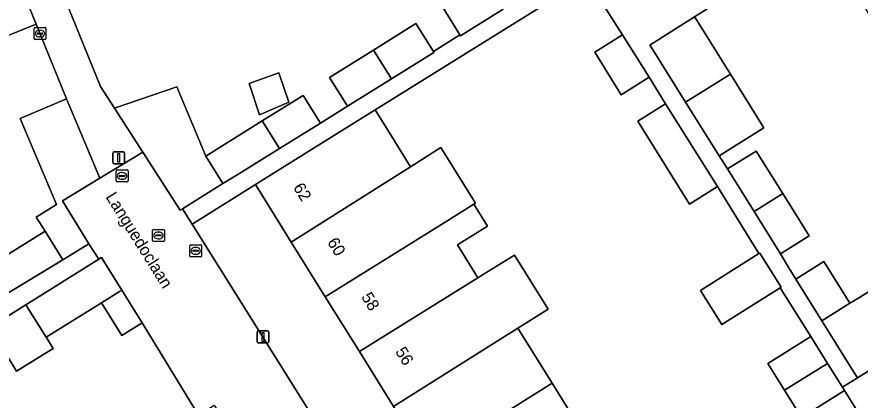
# Model space of a CAD drawing. Extents: x 157767 to 159172, y 387839 to 389425.
# Drawn here: x 158429.7 to 158500.2, y 388270.7 to 388302.8 of the extents above; entities that cross this region are included whole.
import ezdxf

# ---------------------------------------------------------------- set-up
doc = ezdxf.new("R2010")
doc.units = 0
for name, color, linetype in [('IMGEO_Brandkraan', 7, 'Continuous'), ('IMGEO_Erf', 7, 'Continuous'), ('IMGEO_Kolk', 7, 'Continuous'), ('IMGEO_Lichtmast', 7, 'Continuous'), ('IMGEO_Muur', 7, 'Continuous'), ('IMGEO_Openbare_ruimte_label', 7, 'Continuous'), ('IMGEO_Pand', 7, 'Continuous'), ('IMGEO_Pand_nummerreeks', 7, 'Continuous'), ('IMGEO_Rijbaan_lokaal_open', 7, 'Continuous'), ('IMGEO_Rioolput', 7, 'Continuous'), ('IMGEO_Voetpad_open', 7, 'Continuous')]:
    doc.layers.add(name, color=color, linetype=linetype)

msp = doc.modelspace()

# ---------------------------------------------------------------- linework, layer by layer
at = {"layer": 'IMGEO_Brandkraan'}
for p, q in [((158444.142, 388282.787), (158444.142, 388283.639)), ((158444.217, 388283.713), (158445.069, 388283.713)), ((158444.401, 388283.207), (158444.401, 388283.219)), ((158444.839, 388283.17), (158444.441, 388283.17)), ((158444.444, 388283.256), (158444.842, 388283.256)), ((158444.63, 388283.493), (158444.655, 388283.493)), ((158444.885, 388283.219), (158444.885, 388283.207)), ((158445.143, 388283.639), (158445.143, 388282.787)), ((158445.069, 388282.713), (158444.217, 388282.713)), ((158444.653, 388282.933), (158444.628, 388282.933))]:
    msp.add_line(p, q, dxfattribs=at)
for points in [[(158444.142, 388282.787), (158444.142, 388283.639)], [(158444.217, 388283.713), (158445.069, 388283.713)], [(158445.143, 388283.639), (158445.143, 388282.787)], [(158445.069, 388282.713), (158444.217, 388282.713)]]:
    msp.add_lwpolyline(points, dxfattribs=at)
for centre, radius, start, end in [((158444.219, 388283.637), 0.0765, 91.55205, 178.44795), ((158444.219, 388283.637), 0.0765, 91.55205, 178.44795), ((158444.441, 388283.216), 0.0403, 85.87752, 175.75265), ((158444.438, 388283.206), 0.0366, 178.93798, 274.71019), ((158444.842, 388283.213), 0.043, 264.86636, 352.45326), ((158444.846, 388283.218), 0.0386, 1.73085, 96.63898), ((158445.067, 388283.637), 0.0765, 1.55205, 88.44795), ((158445.067, 388283.637), 0.0765, 1.55205, 88.44795), ((158444.219, 388282.789), 0.0765, 181.55205, 268.44795), ((158444.219, 388282.789), 0.0765, 181.55205, 268.44795), ((158445.067, 388282.789), 0.0765, 271.55205, 358.44795), ((158445.067, 388282.789), 0.0765, 271.55205, 358.44795)]:
    msp.add_arc(centre, radius, start, end, dxfattribs=at)
for centre, major_axis, ratio, start_param, end_param in [((158444.629, 388283.213), (-0.387, 0.002), 0.722429, 4.712389, 7.853982), ((158444.654, 388283.213), (-0.39, 0.002), 0.717154, 1.570796, 4.712389)]:
    msp.add_ellipse(centre, major_axis=major_axis, ratio=ratio, start_param=start_param, end_param=end_param, dxfattribs=at)
at = {"layer": 'IMGEO_Erf'}
for points in [[(158491.882, 388345.812), (158427.533, 388319.501), (158434.321, 388302.758), (158436.677, 388296.945), (158437.844, 388295.136), (158443.079, 388296.919), (158445.488, 388291.113), (158450.212, 388294.069), (158453.637, 388296.2), (158455.073, 388293.894), (158457.335, 388295.296), (158455.835, 388297.706), (158459.505, 388299.99), (158463.061, 388302.202), (158464.518, 388299.862), (158466.737, 388301.264), (158465.337, 388303.514), (158468.896, 388305.728), (158472.43, 388307.927), (158473.799, 388305.727), (158474.903, 388306.424), (158477.683, 388308.267), (158477.052, 388309.252)], [(158502.773, 388300.109), (158499.952, 388304.616), (158496.927, 388309.45), (158486.367, 388302.761), (158486.576, 388302.427), (158489.363, 388297.974), (158492.16, 388293.504), (158488.407, 388291.156), (158489.12, 388290.06), (158491.51, 388291.555), (158493.738, 388287.994), (158495.946, 388284.467), (158493.556, 388282.972), (158494.237, 388281.783), (158494.819, 388280.853), (158497.166, 388282.321), (158499.353, 388278.825), (158500, 388279.23), (158502.538, 388280.818)], [(158500, 388269.754), (158498.907, 388271.531), (158495.31, 388269.28), (158493.886, 388271.555), (158492.486, 388273.793), (158496.084, 388276.044), (158493.53, 388280.124), (158488.627, 388277.057), (158486.844, 388279.907), (158491.746, 388282.975), (158488.269, 388288.576), (158485.948, 388287.124), (158482.121, 388293.239), (158481.614, 388294.049), (158483.935, 388295.502), (158482.551, 388297.714), (158480.229, 388296.262), (158478.012, 388299.805), (158480.333, 388301.257), (158477.334, 388305.999), (158459.65, 388294.993), (158460.707, 388293.296), (158462.611, 388290.239), (158465.135, 388291.838), (158468.032, 388287.189), (158467.901, 388287.108), (158469.039, 388285.282), (158466.527, 388283.717), (158468.248, 388280.955), (158468.763, 388281.275), (158471.295, 388282.851), (158474.113, 388278.322), (158471.589, 388276.737), (158474.445, 388272.153), (158476.179, 388269.369)], [(158427.074, 388281.767), (158432.048, 388284.841), (158431.308, 388286.038), (158433.003, 388287.074), (158429.968, 388294.283), (158433.83, 388295.909), (158431.3, 388302.166), (158425.347, 388299.764)], [(158444.877, 388269.488), (158441.097, 388275.687), (158440.162, 388277.191), (158438.466, 388276.131), (158436.761, 388278.875), (158432.136, 388275.987), (158432.719, 388275.054), (158429.666, 388273.148), (158427.389, 388276.796), (158424.332, 388274.982), (158423.434, 388274.327), (158425.639, 388270.795), (158423.485, 388269.45)]]:
    msp.add_lwpolyline(points, dxfattribs=at)
for points in [[(158451.594, 388298.097), (158452.419, 388295.641), (158449.988, 388294.577), (158449.107, 388297.203)], [(158461.183, 388270.199), (158458.329, 388274.784), (158455.477, 388279.367), (158452.641, 388283.922), (158449.632, 388288.757), (158444.347, 388285.448), (158458.066, 388263.537), (158465.873, 388251.069), (158467.046, 388250), (158476.519, 388241.369), (158473.561, 388246.122), (158471.148, 388250), (158470.708, 388250.706), (158470.516, 388251.015), (158472.395, 388252.185), (158469.738, 388256.453), (158466.887, 388261.035), (158464.036, 388265.615)]]:
    msp.add_lwpolyline(points, close=True, dxfattribs=at)
at = {"layer": 'IMGEO_Kolk'}
for p, q in [((158431.123, 388300.943), (158431.123, 388301.795)), ((158431.198, 388301.869), (158432.05, 388301.869)), ((158431.611, 388301.649), (158431.636, 388301.649)), ((158432.124, 388301.795), (158432.124, 388300.943)), ((158432.05, 388300.869), (158431.198, 388300.869)), ((158431.382, 388301.363), (158431.382, 388301.375)), ((158431.82, 388301.326), (158431.422, 388301.326)), ((158431.425, 388301.412), (158431.823, 388301.412)), ((158431.634, 388301.089), (158431.609, 388301.089)), ((158431.866, 388301.375), (158431.866, 388301.363)), ((158441.025, 388284.072), (158441.025, 388284.924)), ((158441.1, 388284.998), (158441.952, 388284.998)), ((158441.513, 388284.778), (158441.538, 388284.778)), ((158442.026, 388284.924), (158442.026, 388284.072)), ((158441.952, 388283.998), (158441.1, 388283.998)), ((158441.284, 388284.492), (158441.284, 388284.504)), ((158441.722, 388284.455), (158441.324, 388284.455)), ((158441.327, 388284.541), (158441.725, 388284.541)), ((158441.536, 388284.218), (158441.511, 388284.218)), ((158441.768, 388284.504), (158441.768, 388284.492))]:
    msp.add_line(p, q, dxfattribs=at)
for points in [[(158431.123, 388300.943), (158431.123, 388301.795)], [(158431.198, 388301.869), (158432.05, 388301.869)], [(158432.124, 388301.795), (158432.124, 388300.943)], [(158432.05, 388300.869), (158431.198, 388300.869)], [(158441.025, 388284.072), (158441.025, 388284.924)], [(158441.1, 388284.998), (158441.952, 388284.998)], [(158442.026, 388284.924), (158442.026, 388284.072)], [(158441.952, 388283.998), (158441.1, 388283.998)]]:
    msp.add_lwpolyline(points, dxfattribs=at)
for centre, radius, start, end in [((158431.2, 388301.793), 0.0765, 91.55205, 178.44795), ((158431.2, 388301.793), 0.0765, 91.55205, 178.44795), ((158432.048, 388301.793), 0.0765, 1.55205, 88.44795), ((158432.048, 388301.793), 0.0765, 1.55205, 88.44795), ((158431.2, 388300.945), 0.0765, 181.55205, 268.44795), ((158431.2, 388300.945), 0.0765, 181.55205, 268.44795), ((158431.422, 388301.372), 0.0403, 85.87752, 175.75265), ((158431.419, 388301.362), 0.0366, 178.93798, 274.71019), ((158431.823, 388301.369), 0.043, 264.86636, 352.45326), ((158431.827, 388301.374), 0.0386, 1.73085, 96.63898), ((158432.048, 388300.945), 0.0765, 271.55205, 358.44795), ((158432.048, 388300.945), 0.0765, 271.55205, 358.44795), ((158441.102, 388284.922), 0.0765, 91.55205, 178.44795), ((158441.102, 388284.922), 0.0765, 91.55205, 178.44795), ((158441.95, 388284.922), 0.0765, 1.55205, 88.44795), ((158441.95, 388284.922), 0.0765, 1.55205, 88.44795), ((158441.102, 388284.074), 0.0765, 181.55205, 268.44795), ((158441.102, 388284.074), 0.0765, 181.55205, 268.44795), ((158441.324, 388284.501), 0.0403, 85.87752, 175.75265), ((158441.321, 388284.491), 0.0366, 178.93798, 274.71019), ((158441.725, 388284.498), 0.043, 264.86636, 352.45326), ((158441.729, 388284.503), 0.0386, 1.73085, 96.63898), ((158441.95, 388284.074), 0.0765, 271.55205, 358.44795), ((158441.95, 388284.074), 0.0765, 271.55205, 358.44795)]:
    msp.add_arc(centre, radius, start, end, dxfattribs=at)
for centre, major_axis, ratio, start_param, end_param in [((158431.61, 388301.369), (-0.387, 0.002), 0.722429, 4.712389, 7.853982), ((158431.635, 388301.369), (-0.39, 0.002), 0.717154, 1.570796, 4.712389), ((158441.512, 388284.498), (-0.387, 0.002), 0.722429, 4.712389, 7.853982), ((158441.537, 388284.498), (-0.39, 0.002), 0.717154, 1.570796, 4.712389)]:
    msp.add_ellipse(centre, major_axis=major_axis, ratio=ratio, start_param=start_param, end_param=end_param, dxfattribs=at)
at = {"layer": 'IMGEO_Lichtmast'}
for p, q in [((158437.712, 388290.585), (158437.712, 388291.385)), ((158437.712, 388291.385), (158437.712, 388290.585)), ((158437.812, 388291.485), (158438.602, 388291.485)), ((158438.602, 388291.485), (158437.812, 388291.485)), ((158438.702, 388291.385), (158438.702, 388290.585)), ((158438.702, 388290.585), (158438.702, 388291.385)), ((158438.602, 388290.485), (158437.812, 388290.485)), ((158437.812, 388290.485), (158438.602, 388290.485)), ((158449.771, 388275.613), (158449.771, 388276.413)), ((158449.771, 388276.413), (158449.771, 388275.613)), ((158449.871, 388276.513), (158450.661, 388276.513)), ((158450.661, 388276.513), (158449.871, 388276.513)), ((158450.761, 388276.413), (158450.761, 388275.613)), ((158450.761, 388275.613), (158450.761, 388276.413)), ((158450.661, 388275.513), (158449.871, 388275.513)), ((158449.871, 388275.513), (158450.661, 388275.513))]:
    msp.add_line(p, q, dxfattribs=at)
for points in [[(158438.132, 388291.36), (158438.282, 388291.36), (158438.282, 388290.61), (158438.132, 388290.61), (158438.132, 388291.36)], [(158450.191, 388276.388), (158450.341, 388276.388), (158450.341, 388275.638), (158450.191, 388275.638), (158450.191, 388276.388)]]:
    msp.add_lwpolyline(points, dxfattribs=at)
for centre, start, end in [((158437.812, 388291.385), 90, 180), ((158437.812, 388291.385), 90, 180), ((158438.602, 388291.385), 0, 90), ((158438.602, 388291.385), 360, 90), ((158437.812, 388290.585), 180, 270), ((158437.812, 388290.585), 180, 270), ((158438.602, 388290.585), 270, 0), ((158438.602, 388290.585), 270, 0), ((158449.871, 388276.413), 90, 180), ((158449.871, 388276.413), 90, 180), ((158450.661, 388276.413), 0, 90), ((158450.661, 388276.413), 360, 90), ((158449.871, 388275.613), 180, 270), ((158449.871, 388275.613), 180, 270), ((158450.661, 388275.613), 270, 0), ((158450.661, 388275.613), 270, 0)]:
    msp.add_arc(centre, 0.1, start, end, dxfattribs=at)
at = {"layer": 'IMGEO_Muur'}
for points in [[(158437.844, 388295.136), (158436.677, 388296.945), (158434.321, 388302.758)], [(158433.83, 388295.909), (158431.3, 388302.166)], [(158438.457, 388279.934), (158441.097, 388275.687), (158444.877, 388269.488)]]:
    msp.add_lwpolyline(points, dxfattribs=at)
at = {"layer": 'IMGEO_Pand'}
for points in [[(158421.084, 388310.237), (158424.39, 388302.11), (158425.347, 388299.764), (158431.3, 388302.166), (158430.243, 388304.78), (158429.408, 388304.44), (158426.231, 388312.313)], [(158470.345, 388303.409), (158468.896, 388305.728), (158465.337, 388303.514), (158466.737, 388301.264), (158466.782, 388301.192)], [(158464.518, 388299.862), (158463.061, 388302.202), (158459.505, 388299.99), (158461.009, 388297.582), (158464.561, 388299.792)], [(158489.363, 388297.974), (158486.576, 388302.427), (158486.367, 388302.761), (158482.614, 388300.413), (158482.677, 388300.313), (158482.83, 388300.068), (158485.608, 388295.629)], [(158480.333, 388301.257), (158478.012, 388299.805), (158480.229, 388296.262), (158482.551, 388297.714)], [(158461.009, 388297.582), (158459.505, 388299.99), (158455.835, 388297.706), (158457.335, 388295.296)], [(158452.419, 388295.641), (158451.594, 388298.097), (158449.107, 388297.203), (158449.988, 388294.577)], [(158489.363, 388297.974), (158485.608, 388295.629), (158488.407, 388291.156), (158492.16, 388293.504)], [(158437.844, 388295.136), (158440.211, 388291.465), (158443.345, 388286.606), (158443.544, 388286.73), (158446.91, 388288.83), (158445.488, 388291.113), (158443.079, 388296.919)], [(158436.622, 388289.276), (158433.83, 388295.909), (158429.968, 388294.283), (158433.003, 388287.074), (158431.308, 388286.038), (158432.048, 388284.841), (158433.524, 388282.452), (158435.711, 388283.784), (158433.516, 388287.38)], [(158453.637, 388296.2), (158450.212, 388294.069), (158451.651, 388291.764), (158455.073, 388293.894)], [(158483.935, 388295.502), (158481.614, 388294.049), (158482.121, 388293.239), (158485.948, 388287.124), (158488.269, 388288.576)], [(158462.611, 388290.239), (158460.707, 388293.296), (158459.65, 388294.993), (158453.877, 388291.4), (158449.632, 388288.757), (158452.641, 388283.922)], [(158450.212, 388294.069), (158445.488, 388291.113), (158446.91, 388288.83), (158448.03, 388289.51), (158451.651, 388291.764)], [(158465.495, 388285.61), (158467.901, 388287.108), (158468.032, 388287.189), (158465.135, 388291.838), (158462.611, 388290.239), (158452.641, 388283.922), (158455.477, 388279.367)], [(158491.348, 388286.5), (158493.738, 388287.994), (158491.51, 388291.555), (158489.12, 388290.06)], [(158493.738, 388287.994), (158491.348, 388286.5), (158493.556, 388282.972), (158495.946, 388284.467)], [(158467.901, 388287.108), (158465.495, 388285.61), (158455.477, 388279.367), (158458.329, 388274.784), (158458.42, 388274.84), (158468.248, 388280.955), (158466.527, 388283.717), (158469.039, 388285.282)], [(158432.048, 388284.841), (158427.074, 388281.767), (158428.53, 388279.412), (158433.524, 388282.452)], [(158438.259, 388279.81), (158438.457, 388279.934), (158436.768, 388282.652), (158436.531, 388282.504), (158430.44, 388278.701), (158432.136, 388275.987), (158436.761, 388278.875)], [(158471.589, 388276.737), (158474.113, 388278.322), (158471.295, 388282.851), (158468.763, 388281.275), (158468.248, 388280.955), (158458.42, 388274.84), (158458.329, 388274.784), (158461.183, 388270.199), (158461.28, 388270.26)], [(158491.746, 388282.975), (158486.844, 388279.907), (158488.627, 388277.057), (158493.53, 388280.124), (158493.591, 388280.162), (158491.807, 388283.013)], [(158494.819, 388280.853), (158497.007, 388277.356), (158499.353, 388278.825), (158497.166, 388282.321)], [(158497.007, 388277.356), (158499.264, 388273.749), (158499.978, 388272.594), (158505.508, 388276.012), (158502.538, 388280.818), (158500, 388279.23), (158499.353, 388278.825)], [(158438.457, 388279.934), (158438.259, 388279.81), (158436.761, 388278.875), (158438.466, 388276.131), (158440.162, 388277.191)], [(158430.44, 388278.701), (158427.389, 388276.796), (158429.666, 388273.148), (158432.719, 388275.054), (158432.136, 388275.987)], [(158471.589, 388276.737), (158461.28, 388270.26), (158461.183, 388270.199), (158464.036, 388265.615), (158464.14, 388265.68), (158474.445, 388272.153)], [(158497.485, 388273.805), (158496.084, 388276.044), (158492.486, 388273.793), (158493.886, 388271.555)], [(158497.485, 388273.805), (158493.886, 388271.555), (158495.31, 388269.28), (158498.907, 388271.531), (158498.726, 388271.821)], [(158474.445, 388272.153), (158464.14, 388265.68), (158464.036, 388265.615), (158466.887, 388261.035), (158478.269, 388268.198), (158477.159, 388269.979), (158476.179, 388269.369)]]:
    msp.add_lwpolyline(points, close=True, dxfattribs=at)
at = {"layer": 'IMGEO_Rijbaan_lokaal_open'}
msp.add_lwpolyline([(158444.347, 388285.448), (158443.544, 388286.73), (158443.345, 388286.606), (158440.211, 388291.465), (158436.622, 388289.276), (158433.516, 388287.38), (158435.711, 388283.784), (158436.531, 388282.504), (158436.768, 388282.652), (158438.457, 388279.934), (158440.162, 388277.191), (158441.097, 388275.687), (158444.877, 388269.488), (158446.182, 388270.307), (158450.936, 388262.724), (158452.643, 388260.147), (158458.066, 388263.537)], close=True, dxfattribs=at)
msp.add_lwpolyline([(158510.76, 388265.877), (158507.701, 388270.816), (158507.147, 388271.72), (158526.18, 388283.476), (158531.97, 388287.052), (158529.553, 388290.95), (158524.478, 388287.813), (158514.467, 388281.548), (158505.508, 388276.012), (158499.978, 388272.594), (158498.726, 388271.821), (158498.907, 388271.531), (158500, 388269.754)], dxfattribs=at)
at = {"layer": 'IMGEO_Rioolput'}
for p, q in [((158437.99, 388289.048), (158437.99, 388289.9)), ((158438.065, 388289.974), (158438.917, 388289.974)), ((158438.292, 388289.517), (158438.69, 388289.517)), ((158438.478, 388289.754), (158438.503, 388289.754)), ((158438.991, 388289.9), (158438.991, 388289.048)), ((158438.917, 388288.974), (158438.065, 388288.974)), ((158438.249, 388289.468), (158438.249, 388289.48)), ((158438.687, 388289.431), (158438.289, 388289.431)), ((158438.501, 388289.194), (158438.476, 388289.194)), ((158438.733, 388289.48), (158438.733, 388289.468))]:
    msp.add_line(p, q, dxfattribs=at)
for points in [[(158437.99, 388289.048), (158437.99, 388289.9)], [(158438.065, 388289.974), (158438.917, 388289.974)], [(158438.991, 388289.9), (158438.991, 388289.048)], [(158438.917, 388288.974), (158438.065, 388288.974)]]:
    msp.add_lwpolyline(points, dxfattribs=at)
for centre, radius, start, end in [((158438.067, 388289.898), 0.0765, 91.55205, 178.44795), ((158438.067, 388289.898), 0.0765, 91.55205, 178.44795), ((158438.289, 388289.477), 0.0403, 85.87752, 175.75265), ((158438.694, 388289.479), 0.0386, 1.73085, 96.63898), ((158438.915, 388289.898), 0.0765, 1.55205, 88.44795), ((158438.915, 388289.898), 0.0765, 1.55205, 88.44795), ((158438.067, 388289.05), 0.0765, 181.55205, 268.44795), ((158438.067, 388289.05), 0.0765, 181.55205, 268.44795), ((158438.286, 388289.467), 0.0366, 178.93798, 274.71019), ((158438.69, 388289.474), 0.043, 264.86636, 352.45326), ((158438.915, 388289.05), 0.0765, 271.55205, 358.44795), ((158438.915, 388289.05), 0.0765, 271.55205, 358.44795)]:
    msp.add_arc(centre, radius, start, end, dxfattribs=at)
for centre, major_axis, ratio, start_param, end_param in [((158438.477, 388289.474), (-0.387, 0.002), 0.722429, 4.712389, 7.853982), ((158438.502, 388289.474), (-0.39, 0.002), 0.717154, 1.570796, 4.712389)]:
    msp.add_ellipse(centre, major_axis=major_axis, ratio=ratio, start_param=start_param, end_param=end_param, dxfattribs=at)
at = {"layer": 'IMGEO_Voetpad_open'}
for points in [[(158433.83, 388295.909), (158436.622, 388289.276), (158440.211, 388291.465), (158437.844, 388295.136), (158436.677, 388296.945), (158434.321, 388302.758), (158427.533, 388319.501), (158424.712, 388318.46), (158430.243, 388304.78), (158431.3, 388302.166)], [(158436.531, 388282.504), (158435.711, 388283.784), (158433.524, 388282.452), (158428.53, 388279.412), (158424.865, 388277.18), (158423.555, 388276.518), (158424.332, 388274.982), (158427.389, 388276.796), (158430.44, 388278.701)]]:
    msp.add_lwpolyline(points, close=True, dxfattribs=at)
msp.add_lwpolyline([(158470.345, 388303.409), (158466.782, 388301.192), (158466.737, 388301.264), (158464.518, 388299.862), (158464.561, 388299.792), (158461.009, 388297.582), (158457.335, 388295.296), (158455.073, 388293.894), (158451.651, 388291.764), (158448.03, 388289.51), (158446.91, 388288.83), (158443.544, 388286.73), (158444.347, 388285.448), (158449.632, 388288.757), (158453.877, 388291.4), (158459.65, 388294.993), (158477.334, 388305.999), (158480.333, 388301.257), (158482.551, 388297.714), (158483.935, 388295.502), (158488.269, 388288.576), (158491.746, 388282.975), (158491.807, 388283.013), (158493.591, 388280.162), (158493.53, 388280.124), (158496.084, 388276.044), (158497.485, 388273.805), (158498.726, 388271.821), (158499.978, 388272.594), (158499.264, 388273.749), (158497.007, 388277.356), (158494.819, 388280.853), (158494.237, 388281.783), (158493.556, 388282.972), (158491.348, 388286.5), (158489.12, 388290.06), (158488.407, 388291.156), (158485.608, 388295.629), (158482.83, 388300.068), (158482.677, 388300.313), (158482.614, 388300.413), (158486.367, 388302.761), (158496.927, 388309.45)], dxfattribs=at)

# ---------------------------------------------------------------- texts
at = {"layer": 'IMGEO_Openbare_ruimte_label'}
msp.add_text('Languedoclaan', height=1, rotation=302.05394, dxfattribs=at).set_placement((158437.079, 388287.723))
at = {"layer": 'IMGEO_Pand_nummerreeks'}
for s, rotation, p in [('62', 301.8988, (158452.756, 388288.508)), ('60', 301.89635, (158455.604, 388283.93)), ('58', 301.89635, (158458.449, 388279.359)), ('56', 301.89635, (158461.293, 388274.789))]:
    msp.add_text(s, height=1, rotation=rotation, dxfattribs=at).set_placement(p)

doc.saveas('drawing.dxf')
